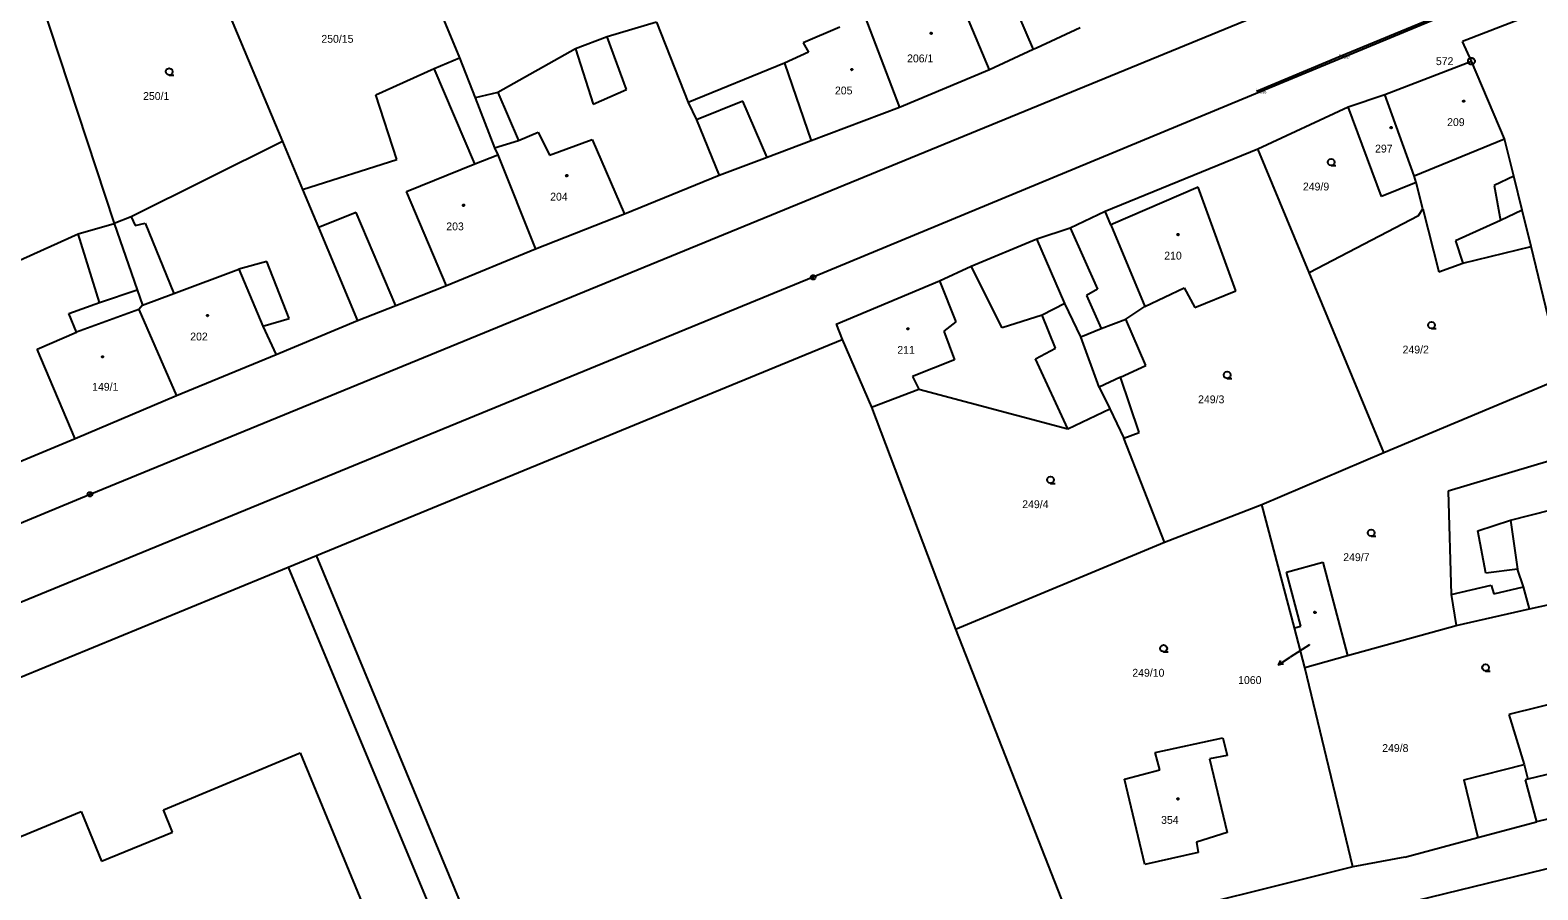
# Model space of a CAD drawing. Extents: x -757994 to -755874, y -1047691 to -1046119.
# Drawn here: x -757748.9 to -757585.5, y -1047356.3 to -1047263.1 of the extents above; entities that cross this region are included whole.
import ezdxf

# ---------------------------------------------------------------- set-up
doc = ezdxf.new("R2010")
doc.units = 0
for name, color, linetype in [('BOD_CISLO', 7, 'Continuous'), ('BOD_KOD', 7, 'Continuous'), ('BOD_VYSKA', 7, 'Continuous'), ('BOD_ZNACKA', 7, 'Continuous'), ('g_komunikace', 7, 'Continuous'), ('katastrální mapa', 7, 'Continuous')]:
    doc.layers.add(name, color=color, linetype=linetype)

msp = doc.modelspace()

# ---------------------------------------------------------------- linework, layer by layer
at = {"layer": 'BOD_ZNACKA'}
for p, q in [((-757606.95, -1047265.91), (-757606.95, -1047265.91)), ((-757616.01, -1047269.67), (-757616.01, -1047269.67))]:
    msp.add_line(p, q, dxfattribs=at)
at = {"layer": 'g_komunikace'}
msp.add_lwpolyline([(-757616.01, -1047269.67), (-757606.95, -1047265.91), (-757596.7, -1047261.65)], dxfattribs=at)
at = {"layer": 'katastrální mapa'}
for p, q in [((-757519.86, -1047230.03), (-757664.06, -1047289.86)), ((-757709.66, -1047248.45), (-757702.41, -1047266.08)), ((-757730.27, -1047254.44), (-757721.59, -1047275.16)), ((-757742.44, -1047313.39), (-757605.46, -1047257.18)), ((-757643.28, -1047258.05), (-757640.22, -1047265.18)), ((-757747.74, -1047260.02), (-757739.83, -1047284.04)), ((-757644.95, -1047267.37), (-757648.28, -1047259.41)), ((-757582.45, -1047259.96), (-757593.7, -1047264.3)), ((-757681.05, -1047262.2), (-757686.39, -1047263.78)), ((-757681.05, -1047262.2), (-757677.62, -1047270.92)), ((-757658.47, -1047261.6), (-757654.71, -1047271.46)), ((-757686.39, -1047263.78), (-757689.84, -1047265.09)), ((-757684.29, -1047269.51), (-757686.39, -1047263.78)), ((-757661.18, -1047262.75), (-757665.17, -1047264.44)), ((-757635.12, -1047262.81), (-757639.88, -1047265.02)), ((-757689.84, -1047265.09), (-757698.24, -1047269.82)), ((-757689.84, -1047265.09), (-757687.92, -1047271.11)), ((-757664.58, -1047265.45), (-757667.17, -1047266.64)), ((-757665.17, -1047264.44), (-757664.58, -1047265.45)), ((-757640.22, -1047265.18), (-757644.95, -1047267.37)), ((-757639.88, -1047265.02), (-757640.22, -1047265.18)), ((-757592.73, -1047266.43), (-757593.7, -1047264.3)), ((-757711.48, -1047270.1), (-757705.16, -1047267.24)), ((-757705.16, -1047267.24), (-757702.41, -1047266.08)), ((-757700.73, -1047277.58), (-757705.16, -1047267.24)), ((-757702.41, -1047266.08), (-757700.7, -1047270.4)), ((-757667.17, -1047266.64), (-757677.62, -1047270.92)), ((-757667.17, -1047266.64), (-757664.27, -1047275.06)), ((-757644.95, -1047267.37), (-757654.71, -1047271.46)), ((-757602.11, -1047270.06), (-757592.73, -1047266.43)), ((-757592.76, -1047266.43), (-757592.71, -1047266.43)), ((-757589.13, -1047274.84), (-757592.73, -1047266.43)), ((-757709.2, -1047277.08), (-757711.48, -1047270.1)), ((-757698.24, -1047269.82), (-757700.7, -1047270.4)), ((-757700.7, -1047270.4), (-757698.61, -1047275.84)), ((-757698.24, -1047269.82), (-757696.01, -1047275.03)), ((-757687.92, -1047271.11), (-757684.29, -1047269.51)), ((-757606.09, -1047271.39), (-757602.11, -1047270.06)), ((-757598.95, -1047278.87), (-757602.11, -1047270.06)), ((-757677.62, -1047270.92), (-757676.7, -1047272.8)), ((-757671.71, -1047270.77), (-757676.7, -1047272.8)), ((-757669.05, -1047276.86), (-757671.71, -1047270.77)), ((-757654.71, -1047271.46), (-757664.27, -1047275.06)), ((-757615.88, -1047275.95), (-757606.09, -1047271.39)), ((-757602.48, -1047281.09), (-757606.09, -1047271.39)), ((-757676.7, -1047272.8), (-757674.26, -1047278.82)), ((-757721.59, -1047275.16), (-757738, -1047283.31)), ((-757721.59, -1047275.16), (-757719.42, -1047280.34)), ((-757698.61, -1047275.84), (-757696.01, -1047275.03)), ((-757696.01, -1047275.03), (-757693.88, -1047274.13)), ((-757693.88, -1047274.13), (-757692.65, -1047276.64)), ((-757692.65, -1047276.64), (-757688.01, -1047274.93)), ((-757688.01, -1047274.93), (-757684.5, -1047283.03)), ((-757664.27, -1047275.06), (-757669.05, -1047276.86)), ((-757598.95, -1047278.87), (-757589.13, -1047274.84)), ((-757588.14, -1047278.89), (-757589.13, -1047274.84)), ((-757719.42, -1047280.34), (-757709.2, -1047277.08)), ((-757700.73, -1047277.58), (-757698.24, -1047276.58)), ((-757698.61, -1047275.84), (-757698.24, -1047276.58)), ((-757698.24, -1047276.58), (-757694.17, -1047286.8)), ((-757669.05, -1047276.86), (-757674.26, -1047278.82)), ((-757632.44, -1047282.69), (-757615.88, -1047275.95)), ((-757610.32, -1047289.34), (-757615.88, -1047275.95)), ((-757708.13, -1047280.55), (-757700.73, -1047277.58)), ((-757719.42, -1047280.34), (-757717.67, -1047284.45)), ((-757674.26, -1047278.82), (-757684.5, -1047283.03)), ((-757622.35, -1047280.08), (-757631.82, -1047284.18)), ((-757618.27, -1047291.32), (-757622.35, -1047280.08)), ((-757598.73, -1047279.58), (-757602.48, -1047281.09)), ((-757598.73, -1047279.58), (-757598.95, -1047278.87)), ((-757597.99, -1047282.45), (-757598.73, -1047279.58)), ((-757588.14, -1047278.89), (-757590.26, -1047279.92)), ((-757590.26, -1047279.92), (-757589.58, -1047283.71)), ((-757587.24, -1047282.59), (-757588.14, -1047278.89)), ((-757703.81, -1047290.8), (-757708.13, -1047280.55)), ((-757738, -1047283.31), (-757739.83, -1047284.04)), ((-757738, -1047283.31), (-757737.56, -1047284.24)), ((-757713.59, -1047282.84), (-757717.67, -1047284.45)), ((-757709.3, -1047292.97), (-757713.59, -1047282.84)), ((-757684.5, -1047283.03), (-757694.17, -1047286.8)), ((-757636.22, -1047284.52), (-757632.44, -1047282.69)), ((-757631.82, -1047284.18), (-757632.44, -1047282.69)), ((-757610.32, -1047289.34), (-757598.45, -1047283.18)), ((-757598.45, -1047283.18), (-757597.99, -1047282.45)), ((-757597.99, -1047282.45), (-757596.26, -1047289.27)), ((-757589.58, -1047283.71), (-757594.47, -1047285.9)), ((-757587.24, -1047282.59), (-757589.58, -1047283.71)), ((-757586.27, -1047286.54), (-757587.24, -1047282.59)), ((-757760.73, -1047292.8), (-757743.74, -1047285.14)), ((-757743.74, -1047285.14), (-757739.83, -1047284.04)), ((-757741.42, -1047292.6), (-757743.74, -1047285.14)), ((-757739.83, -1047284.04), (-757737.33, -1047291.24)), ((-757737.56, -1047284.24), (-757736.46, -1047284.01)), ((-757736.46, -1047284.01), (-757733.36, -1047291.63)), ((-757717.67, -1047284.45), (-757713.46, -1047294.57)), ((-757639.82, -1047285.69), (-757636.22, -1047284.52)), ((-757636.22, -1047284.52), (-757633.27, -1047291.16)), ((-757631.82, -1047284.18), (-757628.13, -1047293.02)), ((-757694.17, -1047286.8), (-757703.81, -1047290.8)), ((-757646.94, -1047288.64), (-757639.82, -1047285.69)), ((-757636.8, -1047292.7), (-757639.82, -1047285.69)), ((-757594.47, -1047285.9), (-757593.65, -1047288.34)), ((-757593.65, -1047288.34), (-757586.27, -1047286.54)), ((-757582.81, -1047300.72), (-757586.27, -1047286.54)), ((-757723.28, -1047288.14), (-757726.33, -1047288.99)), ((-757720.86, -1047294.33), (-757723.28, -1047288.14)), ((-757596.26, -1047289.27), (-757593.65, -1047288.34)), ((-757664.06, -1047289.86), (-757817.13, -1047352.67)), ((-757733.36, -1047291.63), (-757726.33, -1047288.99)), ((-757726.33, -1047288.99), (-757723.71, -1047295.16)), ((-757664.12, -1047289.86), (-757664, -1047289.86)), ((-757650.39, -1047290.26), (-757646.94, -1047288.64)), ((-757643.6, -1047295.35), (-757646.94, -1047288.64)), ((-757602.22, -1047308.87), (-757610.32, -1047289.34)), ((-757741.42, -1047292.6), (-757737.33, -1047291.24)), ((-757737.33, -1047291.24), (-757736.75, -1047292.9)), ((-757736.75, -1047292.9), (-757733.36, -1047291.63)), ((-757703.81, -1047290.8), (-757709.3, -1047292.97)), ((-757661.57, -1047294.94), (-757650.39, -1047290.26)), ((-757650.39, -1047290.26), (-757648.59, -1047294.69)), ((-757633.27, -1047291.16), (-757634.45, -1047291.82)), ((-757634.45, -1047291.82), (-757632.84, -1047295.42)), ((-757628.13, -1047293.02), (-757623.87, -1047290.99)), ((-757623.87, -1047290.99), (-757622.72, -1047293.13)), ((-757622.72, -1047293.13), (-757618.27, -1047291.32)), ((-757744.74, -1047293.8), (-757741.42, -1047292.6)), ((-757737.15, -1047293.34), (-757743.89, -1047295.83)), ((-757736.75, -1047292.9), (-757737.15, -1047293.34)), ((-757737.15, -1047293.34), (-757733.07, -1047302.7)), ((-757709.3, -1047292.97), (-757713.46, -1047294.57)), ((-757636.8, -1047292.7), (-757639.26, -1047293.97)), ((-757635.05, -1047296.3), (-757636.8, -1047292.7)), ((-757630.18, -1047294.4), (-757628.13, -1047293.02)), ((-757743.89, -1047295.83), (-757744.74, -1047293.8)), ((-757723.71, -1047295.16), (-757720.86, -1047294.33)), ((-757713.46, -1047294.57), (-757722.25, -1047298.27)), ((-757661.57, -1047294.94), (-757660.92, -1047296.62)), ((-757648.59, -1047294.69), (-757649.92, -1047295.69)), ((-757639.26, -1047293.97), (-757643.6, -1047295.35)), ((-757637.8, -1047297.56), (-757639.26, -1047293.97)), ((-757632.84, -1047295.42), (-757630.18, -1047294.4)), ((-757628.01, -1047299.41), (-757630.18, -1047294.4)), ((-757748.17, -1047297.64), (-757743.89, -1047295.83)), ((-757723.71, -1047295.16), (-757722.25, -1047298.27)), ((-757717.91, -1047320.03), (-757660.92, -1047296.62)), ((-757660.92, -1047296.62), (-757657.75, -1047303.96)), ((-757649.92, -1047295.69), (-757648.75, -1047298.8)), ((-757635.05, -1047296.3), (-757632.84, -1047295.42)), ((-757633.06, -1047301.77), (-757635.05, -1047296.3)), ((-757744.05, -1047307.39), (-757748.17, -1047297.64)), ((-757722.25, -1047298.27), (-757733.07, -1047302.7)), ((-757639.99, -1047298.72), (-757637.8, -1047297.56)), ((-757648.75, -1047298.8), (-757653.29, -1047300.61)), ((-757636.48, -1047306.3), (-757639.99, -1047298.72)), ((-757630.77, -1047300.7), (-757628.01, -1047299.41)), ((-757653.29, -1047300.61), (-757652.6, -1047302)), ((-757630.77, -1047300.7), (-757633.06, -1047301.77)), ((-757628.73, -1047306.7), (-757630.77, -1047300.7)), ((-757602.22, -1047308.87), (-757582.81, -1047300.72)), ((-757733.07, -1047302.7), (-757744.05, -1047307.39)), ((-757657.75, -1047303.96), (-757652.6, -1047302)), ((-757652.6, -1047302), (-757636.48, -1047306.3)), ((-757633.06, -1047301.77), (-757631.92, -1047304.13)), ((-757657.75, -1047303.96), (-757648.63, -1047328)), ((-757636.48, -1047306.3), (-757631.92, -1047304.13)), ((-757631.92, -1047304.13), (-757630.39, -1047307.31)), ((-757744.05, -1047307.39), (-757750.12, -1047309.91)), ((-757630.39, -1047307.31), (-757628.73, -1047306.7)), ((-757626, -1047318.58), (-757630.39, -1047307.31)), ((-757615.44, -1047314.49), (-757602.22, -1047308.87)), ((-757580.74, -1047308.73), (-757595.24, -1047313.05)), ((-757595.24, -1047313.05), (-757594.94, -1047324.24)), ((-757827.89, -1047348.67), (-757742.44, -1047313.39)), ((-757742.5, -1047313.39), (-757742.38, -1047313.39)), ((-757626, -1047318.58), (-757615.44, -1047314.49)), ((-757611.92, -1047327.88), (-757615.44, -1047314.49)), ((-757588.5, -1047316.2), (-757579.4, -1047313.88)), ((-757592.04, -1047317.35), (-757588.5, -1047316.2)), ((-757588.5, -1047316.2), (-757587.75, -1047321.49)), ((-757591.16, -1047321.92), (-757592.04, -1047317.35)), ((-757648.63, -1047328), (-757626, -1047318.58)), ((-757720.96, -1047321.3), (-757717.91, -1047320.03)), ((-757683.15, -1047403.63), (-757717.91, -1047320.03)), ((-757612.78, -1047321.82), (-757608.85, -1047320.75)), ((-757608.85, -1047320.75), (-757606.15, -1047330.87)), ((-757822.09, -1047362.81), (-757720.96, -1047321.3)), ((-757720.96, -1047321.3), (-757686.2, -1047404.78)), ((-757611.2, -1047327.69), (-757612.78, -1047321.82)), ((-757587.75, -1047321.49), (-757591.16, -1047321.92)), ((-757587.08, -1047323.41), (-757587.75, -1047321.49)), ((-757594.94, -1047324.24), (-757590.6, -1047323.25)), ((-757594.94, -1047324.24), (-757594.39, -1047327.62)), ((-757590.6, -1047323.25), (-757590.31, -1047324.16)), ((-757590.31, -1047324.16), (-757587.08, -1047323.41)), ((-757586.45, -1047325.8), (-757587.08, -1047323.41)), ((-757586.45, -1047325.8), (-757576.86, -1047323.69)), ((-757594.39, -1047327.62), (-757586.45, -1047325.8)), ((-757611.92, -1047327.88), (-757611.2, -1047327.69)), ((-757606.15, -1047330.87), (-757594.39, -1047327.62)), ((-757648.63, -1047328), (-757635.62, -1047361.25)), ((-757610.8, -1047332.16), (-757611.92, -1047327.88)), ((-757613.65, -1047331.88), (-757612.39, -1047331.06)), ((-757610.29, -1047329.69), (-757612.39, -1047331.06)), ((-757610.8, -1047332.16), (-757606.15, -1047330.87)), ((-757605.59, -1047353.78), (-757610.8, -1047332.16)), ((-757574.38, -1047333.69), (-757588.69, -1047337.25)), ((-757588.69, -1047337.25), (-757587.01, -1047342.69)), ((-757626.99, -1047341.38), (-757619.66, -1047339.78)), ((-757619.66, -1047339.78), (-757619.19, -1047341.7)), ((-757734.47, -1047347.59), (-757719.65, -1047341.41)), ((-757719.65, -1047341.41), (-757708.06, -1047369.61)), ((-757626.5, -1047343.24), (-757626.99, -1047341.38)), ((-757619.19, -1047341.7), (-757621.11, -1047342.06)), ((-757621.11, -1047342.06), (-757619.2, -1047350.05)), ((-757630.33, -1047344.26), (-757626.5, -1047343.24)), ((-757593.57, -1047344.35), (-757587.01, -1047342.69)), ((-757587.01, -1047342.69), (-757586.61, -1047344.26)), ((-757581.67, -1047343.06), (-757586.61, -1047344.26)), ((-757628.13, -1047353.52), (-757630.33, -1047344.26)), ((-757593.57, -1047344.35), (-757592.02, -1047350.6)), ((-757586.61, -1047344.26), (-757586.9, -1047344.33)), ((-757586.9, -1047344.33), (-757585.68, -1047348.91)), ((-757571.47, -1047345.43), (-757585.68, -1047348.91)), ((-757789.25, -1047366.62), (-757743.4, -1047347.76)), ((-757743.4, -1047347.76), (-757741.18, -1047353.14)), ((-757733.5, -1047350.01), (-757734.47, -1047347.59)), ((-757592.02, -1047350.6), (-757585.68, -1047348.91)), ((-757741.18, -1047353.14), (-757733.5, -1047350.01)), ((-757619.2, -1047350.05), (-757622.54, -1047351.09)), ((-757600.17, -1047357.79), (-757570.01, -1047350.4)), ((-757599.93, -1047352.71), (-757592.02, -1047350.6)), ((-757622.35, -1047352.23), (-757628.13, -1047353.52)), ((-757622.54, -1047351.09), (-757622.35, -1047352.23)), ((-757605.59, -1047353.78), (-757635.62, -1047361.25)), ((-757599.93, -1047352.71), (-757605.59, -1047353.78))]:
    msp.add_line(p, q, dxfattribs=at)
for points in [[(-757651.27, -1047263.34), (-757651.22, -1047263.35), (-757651.2, -1047263.39), (-757651.19, -1047263.42), (-757651.2, -1047263.47), (-757651.24, -1047263.5), (-757651.27, -1047263.51), (-757651.32, -1047263.49), (-757651.35, -1047263.46), (-757651.35, -1047263.42), (-757651.35, -1047263.38), (-757651.3, -1047263.34)], [(-757659.88, -1047267.25), (-757659.83, -1047267.26), (-757659.8, -1047267.31), (-757659.79, -1047267.34), (-757659.8, -1047267.39), (-757659.85, -1047267.42), (-757659.88, -1047267.43), (-757659.93, -1047267.41), (-757659.96, -1047267.38), (-757659.97, -1047267.34), (-757659.96, -1047267.29), (-757659.92, -1047267.26)], [(-757592.64, -1047266.07), (-757592.47, -1047266.17), (-757592.37, -1047266.34), (-757592.37, -1047266.53), (-757592.47, -1047266.7), (-757592.64, -1047266.8), (-757592.83, -1047266.8), (-757593, -1047266.7), (-757593.1, -1047266.53), (-757593.1, -1047266.34), (-757593, -1047266.17), (-757592.83, -1047266.07)], [(-757593.57, -1047270.69), (-757593.52, -1047270.7), (-757593.49, -1047270.74), (-757593.48, -1047270.77), (-757593.49, -1047270.82), (-757593.53, -1047270.85), (-757593.57, -1047270.86), (-757593.61, -1047270.84), (-757593.65, -1047270.81), (-757593.66, -1047270.77), (-757593.65, -1047270.73), (-757593.6, -1047270.69)], [(-757601.44, -1047273.55), (-757601.39, -1047273.57), (-757601.36, -1047273.61), (-757601.35, -1047273.64), (-757601.36, -1047273.69), (-757601.41, -1047273.72), (-757601.44, -1047273.73), (-757601.48, -1047273.71), (-757601.51, -1047273.68), (-757601.52, -1047273.64), (-757601.51, -1047273.6), (-757601.47, -1047273.56)], [(-757690.78, -1047278.76), (-757690.73, -1047278.77), (-757690.71, -1047278.82), (-757690.7, -1047278.85), (-757690.71, -1047278.9), (-757690.75, -1047278.93), (-757690.78, -1047278.94), (-757690.83, -1047278.92), (-757690.85, -1047278.89), (-757690.86, -1047278.85), (-757690.85, -1047278.8), (-757690.82, -1047278.77)], [(-757701.96, -1047281.98), (-757701.91, -1047281.99), (-757701.89, -1047282.04), (-757701.88, -1047282.07), (-757701.89, -1047282.12), (-757701.93, -1047282.15), (-757701.96, -1047282.16), (-757702, -1047282.14), (-757702.03, -1047282.11), (-757702.04, -1047282.07), (-757702.03, -1047282.02), (-757701.99, -1047281.99)], [(-757624.53, -1047285.16), (-757624.48, -1047285.17), (-757624.46, -1047285.21), (-757624.45, -1047285.24), (-757624.46, -1047285.28), (-757624.5, -1047285.32), (-757624.53, -1047285.33), (-757624.58, -1047285.31), (-757624.6, -1047285.28), (-757624.61, -1047285.24), (-757624.6, -1047285.2), (-757624.57, -1047285.16)], [(-757663.99, -1047289.62), (-757663.86, -1047289.71), (-757663.81, -1047289.86), (-757663.86, -1047290), (-757663.99, -1047290.09), (-757664.14, -1047290.09), (-757664.27, -1047290), (-757664.32, -1047289.86), (-757664.27, -1047289.71), (-757664.14, -1047289.62)], [(-757729.72, -1047293.93), (-757729.67, -1047293.94), (-757729.65, -1047293.98), (-757729.64, -1047294.01), (-757729.65, -1047294.05), (-757729.69, -1047294.09), (-757729.72, -1047294.1), (-757729.76, -1047294.08), (-757729.79, -1047294.05), (-757729.8, -1047294.01), (-757729.79, -1047293.97), (-757729.75, -1047293.93)], [(-757653.8, -1047295.38), (-757653.75, -1047295.39), (-757653.73, -1047295.43), (-757653.72, -1047295.46), (-757653.73, -1047295.5), (-757653.77, -1047295.54), (-757653.8, -1047295.54), (-757653.85, -1047295.53), (-757653.88, -1047295.5), (-757653.89, -1047295.46), (-757653.88, -1047295.42), (-757653.84, -1047295.38)], [(-757741.08, -1047298.4), (-757741.03, -1047298.41), (-757741, -1047298.45), (-757740.99, -1047298.48), (-757741, -1047298.52), (-757741.04, -1047298.56), (-757741.08, -1047298.57), (-757741.12, -1047298.55), (-757741.16, -1047298.52), (-757741.17, -1047298.48), (-757741.16, -1047298.44), (-757741.11, -1047298.4)], [(-757742.36, -1047313.15), (-757742.24, -1047313.24), (-757742.19, -1047313.39), (-757742.24, -1047313.53), (-757742.36, -1047313.62), (-757742.52, -1047313.62), (-757742.65, -1047313.53), (-757742.7, -1047313.39), (-757742.65, -1047313.24), (-757742.52, -1047313.15)], [(-757609.68, -1047326.11), (-757609.63, -1047326.12), (-757609.6, -1047326.16), (-757609.6, -1047326.19), (-757609.6, -1047326.23), (-757609.65, -1047326.27), (-757609.68, -1047326.27), (-757609.73, -1047326.26), (-757609.76, -1047326.23), (-757609.77, -1047326.19), (-757609.76, -1047326.15), (-757609.72, -1047326.11)], [(-757624.54, -1047346.33), (-757624.49, -1047346.34), (-757624.47, -1047346.38), (-757624.46, -1047346.41), (-757624.47, -1047346.46), (-757624.51, -1047346.49), (-757624.54, -1047346.5), (-757624.59, -1047346.48), (-757624.61, -1047346.45), (-757624.62, -1047346.41), (-757624.61, -1047346.37), (-757624.58, -1047346.33)]]:
    msp.add_lwpolyline(points, close=True, dxfattribs=at)
for points in [[(-757733.86, -1047267.94), (-757734.05, -1047267.89), (-757734.19, -1047267.75), (-757734.23, -1047267.57), (-757734.19, -1047267.39), (-757734.05, -1047267.25), (-757733.86, -1047267.2), (-757733.68, -1047267.25), (-757733.54, -1047267.39), (-757733.49, -1047267.58), (-757733.54, -1047267.76), (-757733.68, -1047267.9), (-757733.87, -1047267.95), (-757733.37, -1047267.95)], [(-757607.92, -1047277.75), (-757608.11, -1047277.7), (-757608.25, -1047277.57), (-757608.3, -1047277.38), (-757608.25, -1047277.2), (-757608.11, -1047277.06), (-757607.93, -1047277.01), (-757607.74, -1047277.06), (-757607.6, -1047277.2), (-757607.56, -1047277.39), (-757607.6, -1047277.58), (-757607.74, -1047277.71), (-757607.93, -1047277.76), (-757607.43, -1047277.76)], [(-757597.05, -1047295.42), (-757597.24, -1047295.37), (-757597.38, -1047295.24), (-757597.43, -1047295.05), (-757597.38, -1047294.87), (-757597.24, -1047294.73), (-757597.06, -1047294.68), (-757596.87, -1047294.73), (-757596.74, -1047294.87), (-757596.69, -1047295.06), (-757596.74, -1047295.25), (-757596.87, -1047295.38), (-757597.06, -1047295.43), (-757596.56, -1047295.43)], [(-757619.2, -1047300.82), (-757619.39, -1047300.77), (-757619.52, -1047300.64), (-757619.58, -1047300.45), (-757619.52, -1047300.26), (-757619.39, -1047300.13), (-757619.21, -1047300.08), (-757619.02, -1047300.13), (-757618.89, -1047300.26), (-757618.84, -1047300.46), (-757618.89, -1047300.65), (-757619.02, -1047300.78), (-757619.21, -1047300.83), (-757618.71, -1047300.83)], [(-757638.34, -1047312.19), (-757638.53, -1047312.14), (-757638.67, -1047312), (-757638.72, -1047311.82), (-757638.67, -1047311.64), (-757638.53, -1047311.5), (-757638.35, -1047311.45), (-757638.16, -1047311.5), (-757638.02, -1047311.64), (-757637.98, -1047311.83), (-757638.02, -1047312.01), (-757638.16, -1047312.15), (-757638.35, -1047312.2), (-757637.85, -1047312.2)], [(-757603.58, -1047317.93), (-757603.77, -1047317.88), (-757603.91, -1047317.75), (-757603.96, -1047317.56), (-757603.91, -1047317.38), (-757603.77, -1047317.24), (-757603.59, -1047317.19), (-757603.4, -1047317.24), (-757603.26, -1047317.38), (-757603.22, -1047317.57), (-757603.26, -1047317.76), (-757603.4, -1047317.89), (-757603.59, -1047317.94), (-757603.09, -1047317.94)], [(-757626.08, -1047330.46), (-757626.27, -1047330.41), (-757626.41, -1047330.27), (-757626.46, -1047330.09), (-757626.41, -1047329.91), (-757626.27, -1047329.77), (-757626.09, -1047329.72), (-757625.9, -1047329.77), (-757625.76, -1047329.91), (-757625.72, -1047330.1), (-757625.76, -1047330.28), (-757625.9, -1047330.42), (-757626.09, -1047330.47), (-757625.59, -1047330.47)], [(-757613.09, -1047331.81), (-757613.65, -1047331.88), (-757613.37, -1047331.39)], [(-757591.19, -1047332.54), (-757591.38, -1047332.49), (-757591.51, -1047332.36), (-757591.57, -1047332.17), (-757591.51, -1047331.99), (-757591.38, -1047331.85), (-757591.2, -1047331.8), (-757591.01, -1047331.85), (-757590.88, -1047331.99), (-757590.83, -1047332.18), (-757590.88, -1047332.37), (-757591.01, -1047332.5), (-757591.2, -1047332.55), (-757590.7, -1047332.55)]]:
    msp.add_lwpolyline(points, dxfattribs=at)

# ---------------------------------------------------------------- texts
at = {"layer": 'BOD_CISLO'}
for s, p in [('2', (-757607.12, -1047265.91)), ('1', (-757616.07, -1047269.67))]:
    msp.add_text(s, height=0.25, dxfattribs=at).set_placement(p)
at = {"layer": 'BOD_KOD'}
for p in [(-757606.95, -1047266.04), (-757616.01, -1047269.8)]:
    msp.add_text('cesta', height=0.25, dxfattribs=at).set_placement(p)
at = {"layer": 'BOD_VYSKA'}
for s, p in [('378.17', (-757606.95, -1047266.16)), ('378.26', (-757616.01, -1047269.92))]:
    msp.add_text(s, height=0.25, dxfattribs=at).set_placement(p)
at = {"layer": 'katastrální mapa'}
for s, height, p in [('250/15', 0.85, (-757717.37, -1047264.44)), ('206/1', 0.85, (-757653.89, -1047266.56)), ('572', 0.85, (-757596.58, -1047266.86)), ('250/1', 0.85, (-757736.69, -1047270.64)), ('205', 0.85, (-757661.71, -1047270.04)), ('209', 0.85, (-757595.36, -1047273.47)), ('297', 0.85, (-757603.17, -1047276.34)), ('249/9', 0.85, (-757610.99, -1047280.45)), ('204', 0.85, (-757692.57, -1047281.55)), ('203', 0.85, (-757703.83, -1047284.77)), ('210', 0.85, (-757626.02, -1047287.94)), ('202', 0.85, (-757731.58, -1047296.71)), ('211', 0.85, (-757654.95, -1047298.16)), ('249/2', 0.85, (-757600.19, -1047298.12)), ('149/1', 0.85, (-757742.21, -1047302.16)), ('249/3', 0.85, (-757622.35, -1047303.52)), ('249/4', 0.85, (-757641.41, -1047314.89)), ('249/7', 0.85, (-757606.62, -1047320.63)), ('1060', 0.05, (-757610.28, -1047329.69)), ('249/10', 0.85, (-757629.48, -1047333.16)), ('1060', 0.85, (-757618.01, -1047333.95)), ('249/8', 0.85, (-757602.4, -1047341.32)), ('354', 0.85, (-757626.36, -1047349.11))]:
    msp.add_text(s, height=height, dxfattribs=at).set_placement(p)

doc.saveas('drawing.dxf')
